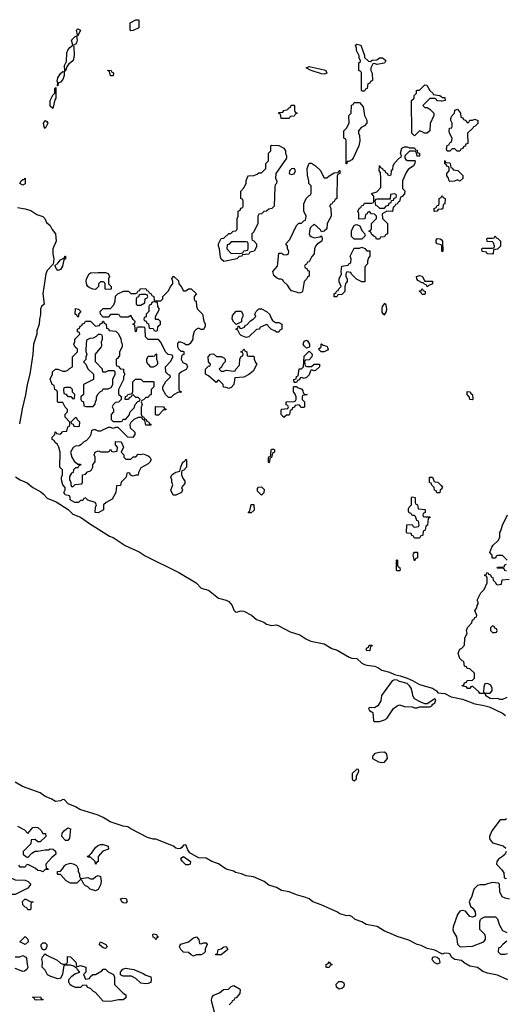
# Model space of a CAD drawing. Header units: inches. Extents: x 2380053 to 2584298, y 380219 to 546618.
# Tile 648 of 656: x 2556646 to 2560512, y 441873 to 449714. Entities that reach past the tile are written whole.
import ezdxf

# ---------------------------------------------------------------- set-up
doc = ezdxf.new("R2010")
doc.units = ezdxf.units.IN
doc.header["$MEASUREMENT"] = 0
doc.layers.add('C5454', color=7, linetype='Continuous')
doc.layers.add('C5464', color=7, linetype='Continuous')

msp = doc.modelspace()

# ---------------------------------------------------------------- linework, layer by layer
at = {"layer": 'C5454', "color": 2}
for points, elevation in [([(2557530, 449626), (2557526, 449630), (2557526, 449690), (2557570, 449714), (2557590, 449714), (2557594, 449710), (2557594, 449650), (2557550, 449628)], 38), ([(2557102, 449582), (2557106, 449594), (2557098, 449630), (2557110, 449642), (2557131, 449630), (2557110, 449586)], 38), ([(2557002, 449302), (2557006, 449310), (2557002, 449350), (2557018, 449382), (2557021.2, 449450), (2557029.5, 449470.5), (2557046.3, 449493.7), (2557068, 449510), (2557058, 449550), (2557090, 449582), (2557099.6, 449579.6), (2557104.7, 449550), (2557098, 449530), (2557090, 449518), (2557072.7, 449507.3), (2557076.9, 449496.9), (2557078.8, 449430), (2557071, 449390), (2557051.3, 449370), (2557036.9, 449363.1), (2557021, 449339), (2557010, 449306)], 38), ([(2559438, 449382), (2559452.7, 449392.7), (2559490, 449394), (2559510, 449411.3), (2559534, 449410), (2559562, 449390), (2559550, 449368.7), (2559490, 449358), (2559470, 449366), (2559458, 449362), (2559442, 449330), (2559442, 449310), (2559452.7, 449287.3), (2559454, 449230), (2559438, 449222), (2559432.7, 449207.3), (2559418, 449202), (2559412.7, 449167.3), (2559398, 449162), (2559390, 449146), (2559370, 449146), (2559366, 449150), (2559366, 449290), (2559362, 449302), (2559346, 449310), (2559346, 449370), (2559358, 449382), (2559358, 449390), (2559348.4, 449408.4), (2559347.3, 449427.3), (2559328.4, 449468.4), (2559327.3, 449487.3), (2559318, 449510), (2559330, 449518), (2559362, 449510), (2559392, 449428), (2559392, 449412), (2559423.6, 449383.6)], 38), ([(2556946, 449186), (2556948.7, 449211.3), (2556945.2, 449225.2), (2556949.5, 449250.5), (2556970, 449284.7), (2556990, 449302), (2556999.6, 449299.6), (2557001, 449270), (2556990, 449238), (2556970, 449215.3), (2556952, 449208), (2556950, 449186)], 38), ([(2557370, 449266), (2557362, 449302), (2557350, 449306), (2557348.8, 449311.1), (2557374, 449310), (2557378, 449298), (2557394, 449290), (2557390, 449266)], 38), ([(2559070, 449279), (2559050, 449282), (2558966, 449310), (2558926, 449330), (2558950, 449342), (2559070, 449316), (2559082, 449310), (2559090, 449288.7)], 38), ([(2556910, 449006), (2556890, 449026), (2556889, 449070), (2556910, 449114), (2556926, 449130), (2556927.3, 449167.3), (2556934, 449174), (2556934.8, 449090), (2556925.4, 449074.6)], 38), ([(2559246, 448566), (2559246, 448750), (2559242, 448762), (2559226, 448770), (2559226, 448830), (2559248.8, 448851.1), (2559268, 448890), (2559266, 448950), (2559286, 448970), (2559287.3, 449032.7), (2559302, 449038), (2559310, 449054), (2559350, 449054), (2559379.6, 449019.6), (2559392, 448950), (2559410, 448914), (2559410.6, 448890), (2559390, 448868), (2559365.4, 448854.6), (2559342, 448830), (2559342, 448810), (2559350.9, 448790.9), (2559354.8, 448750), (2559344.7, 448710), (2559302, 448610), (2559290, 448598), (2559266, 448586), (2559254, 448586), (2559250, 448566)], 38), ([(2558790, 448926), (2558727.3, 448927.3), (2558722, 448962), (2558706, 448970), (2558710, 448974), (2558742, 448978), (2558750, 448992), (2558782, 448998), (2558786, 449010), (2558802, 449018), (2558807.3, 449032.7), (2558830, 449034), (2558834, 449030), (2558834, 448990), (2558838, 448978), (2558854, 448970), (2558838, 448962), (2558830, 448946), (2558798, 448942)], 38), ([(2556850, 448848), (2556840.4, 448860.4), (2556835.3, 448890), (2556851.3, 448911.3), (2556863.6, 448903.6), (2556870.8, 448890)], 38), ([(2558270, 447789), (2558250, 447808), (2558244.1, 447824.1), (2558238, 447890), (2558228.7, 447910), (2558228.7, 447930), (2558250, 447972), (2558270, 447974), (2558310, 448012), (2558327.3, 448012.7), (2558346, 448030), (2558367.3, 448032.7), (2558376.4, 448043.6), (2558378, 448130), (2558386, 448150), (2558386, 448190), (2558402, 448198), (2558407.3, 448212.7), (2558422, 448218), (2558426, 448230), (2558426, 448270), (2558422, 448282), (2558406, 448290), (2558407.3, 448347.3), (2558430, 448374), (2558448, 448410), (2558448.8, 448431.1), (2558460.4, 448459.6), (2558468.4, 448471.6), (2558510, 448474), (2558536.4, 448483.6), (2558550, 448494), (2558570, 448494), (2558606, 448530), (2558606, 448570), (2558626, 448590), (2558626, 448650), (2558646, 448670), (2558646, 448710), (2558650, 448714), (2558710, 448712), (2558750, 448692), (2558762, 448670), (2558762, 448650), (2558771.3, 448630), (2558771.3, 448610), (2558684.7, 448490), (2558682, 448450), (2558694, 448430), (2558691.3, 448410), (2558681, 448399), (2558676.9, 448383.1), (2558671.2, 448228.9), (2558654, 448210), (2558630, 448206), (2558610, 448188), (2558590, 448186), (2558570, 448168), (2558550, 448166), (2558542, 448150), (2558542, 448090), (2558510, 448026), (2558494, 448010), (2558494, 447970), (2558498, 447958), (2558510, 447954), (2558530.8, 447930), (2558530, 447906), (2558512, 447870), (2558478, 447862), (2558470, 447848), (2558418, 447842), (2558414, 447830), (2558392.7, 447827.3), (2558374, 447810)], 38), ([(2559750, 448694), (2559790, 448694), (2559798, 448678), (2559810, 448674), (2559814, 448654), (2559830, 448652), (2559830, 448626), (2559810, 448626), (2559802, 448662), (2559790, 448666), (2559750, 448666), (2559712, 448630), (2559712, 448610), (2559719.6, 448599.6), (2559730, 448592), (2559790, 448594), (2559794, 448590), (2559792, 448570), (2559782, 448550), (2559739.8, 448520.2), (2559722, 448498), (2559694, 448430), (2559694, 448370), (2559711.6, 448351.6), (2559710, 448326), (2559690, 448306), (2559678, 448302), (2559670, 448266), (2559658, 448262), (2559650, 448246), (2559638, 448242), (2559630, 448226), (2559618, 448222), (2559612.7, 448187.3), (2559570, 448188), (2559532.7, 448167.3), (2559534, 448130), (2559574, 448090), (2559574, 448010), (2559558, 448002), (2559550, 447986), (2559518, 447982), (2559510, 447966), (2559487.3, 447967.3), (2559482, 447982), (2559467.3, 447987.3), (2559447.3, 448007.3), (2559442, 448022), (2559426, 448030), (2559442, 448038), (2559446, 448050), (2559446, 448090), (2559486, 448130), (2559486, 448150), (2559470, 448166), (2559447.3, 448167.3), (2559430, 448186), (2559418, 448182), (2559412.7, 448167.3), (2559398, 448162), (2559392.7, 448127.3), (2559346, 448126), (2559346, 448170), (2559338, 448190), (2559350, 448214), (2559362, 448218), (2559370, 448234), (2559382, 448238), (2559390, 448254), (2559450, 448254), (2559462, 448258), (2559466, 448270), (2559466, 448310), (2559446, 448330), (2559490, 448342), (2559522, 448378), (2559522, 448450), (2559518, 448498), (2559509, 448511), (2559510, 448552), (2559518, 448538), (2559534, 448530), (2559538, 448518), (2559552.7, 448512.7), (2559558, 448498), (2559572.7, 448492.7), (2559578, 448478), (2559590, 448474), (2559602, 448478), (2559606, 448510), (2559616.4, 448523.6), (2559618, 448550), (2559628, 448570), (2559670, 448614), (2559682, 448618), (2559686, 448630), (2559678, 448650), (2559688, 448690), (2559710, 448702), (2559730, 448702)], 38), ([(2559070, 448454), (2559090, 448454), (2559108.4, 448471.6), (2559150, 448494), (2559182, 448498), (2559190, 448514), (2559194, 448514), (2559194, 448490), (2559178, 448482), (2559174, 448470), (2559171.3, 448290), (2559158, 448282), (2559150, 448266), (2559138, 448262), (2559130, 448246), (2559118, 448242), (2559114, 448230), (2559122, 448210), (2559126, 448150), (2559093.4, 448090), (2559090, 448048), (2559070, 448028.7), (2559050, 448026), (2559041.2, 448041.2), (2558990, 448086), (2558961, 448059), (2558955.3, 448044.7), (2558951, 448010), (2558956, 447996), (2558966.4, 447986.4), (2558990, 447976), (2559034.6, 447985.4), (2559050, 447994), (2559054.8, 447970), (2559050.8, 447950), (2559014.8, 447925.2), (2559002, 447910), (2558992, 447890), (2558991.3, 447850), (2558970.9, 447829.1), (2558950, 447786), (2558938, 447782), (2558930, 447766), (2558918, 447762), (2558914, 447750), (2558918, 447738), (2558934, 447730), (2558938, 447718), (2558950, 447714), (2558950.8, 447670.8), (2558936.9, 447663.1), (2558930, 447648), (2558912, 447630), (2558898, 447550), (2558890, 447542), (2558870, 447535.3), (2558850, 447545.2), (2558810, 447555.3), (2558795.3, 447570), (2558779.3, 447599.3), (2558746, 447630), (2558742, 447642), (2558728, 447648), (2558712, 447648), (2558690, 447658), (2558670, 447678), (2558662, 447710), (2558698, 447750), (2558710, 447854), (2558730, 447854), (2558745.4, 447845.4), (2558770, 447842), (2558786, 447850), (2558788, 447870), (2558778, 447890), (2558778, 447910), (2558766, 447930), (2558796.4, 447963.6), (2558850, 448074), (2558867.3, 448092.7), (2558890, 448094), (2558907.3, 448112.7), (2558922, 448118), (2558926, 448150), (2558908, 448188), (2558907.3, 448247.3), (2558926, 448290), (2558950, 448314), (2558962, 448318), (2558966, 448330), (2558966, 448390), (2558948, 448410), (2558948, 448430), (2558936.4, 448476.4), (2558935.3, 448530), (2558950, 448571.3), (2558970, 448571.3), (2559002, 448550), (2559036.9, 448516.9)], 38), ([(2558830, 448529.3), (2558810, 448527), (2558793, 448510), (2558790.8, 448490), (2558810, 448480.4), (2558830, 448487.7), (2558841.6, 448510), (2558838.9, 448518.9)], 42), ([(2556670, 448395.3), (2556648, 448410), (2556658, 448430), (2556670, 448442), (2556678, 448442), (2556690, 448452), (2556690, 448408)], 38), ([(2559630, 448326), (2559598, 448322), (2559594, 448286), (2559490, 448286), (2559478, 448282), (2559474, 448270), (2559478, 448238), (2559492.7, 448232.7), (2559510, 448214), (2559550, 448214), (2559567.3, 448232.7), (2559582, 448238), (2559587.3, 448252.7), (2559602, 448258), (2559606, 448274), (2559622, 448278), (2559627.3, 448292.7), (2559642, 448298), (2559646, 448310), (2559642, 448322)], 38), ([(2559310, 447966), (2559288.4, 447988.4), (2559288.7, 448030), (2559295.3, 448050), (2559310, 448074), (2559320.4, 448079.6), (2559330, 448082), (2559352.7, 448072.7), (2559370, 448034), (2559394, 448010), (2559394, 447990), (2559370, 447966)], 38), ([(2558450, 447946), (2558330, 447946), (2558312.7, 447927.3), (2558298, 447922), (2558294, 447890), (2558330, 447852), (2558410, 447854), (2558422, 447858), (2558430, 447874), (2558462, 447878), (2558466, 447890), (2558466, 447930), (2558462, 447942)], 38), ([(2559370, 447626), (2559328.4, 447648.4), (2559287.3, 447687.3), (2559282, 447702), (2559250, 447706), (2559242, 447690), (2559242, 447670), (2559254, 447650), (2559254, 447630), (2559243.6, 447616.4), (2559234, 447590), (2559234, 447550), (2559210, 447526), (2559178, 447522), (2559170, 447506), (2559150, 447508), (2559148.7, 447530), (2559162, 447538), (2559170, 447554), (2559182, 447558), (2559186, 447570), (2559206, 447590), (2559190, 447626), (2559189, 447650), (2559208, 447690), (2559204, 447710), (2559209.4, 447750.6), (2559262, 447758), (2559266, 447770), (2559282, 447778), (2559286, 447810), (2559278, 447830), (2559310, 447894), (2559350, 447894), (2559370, 447902), (2559392.7, 447892.7), (2559410, 447874), (2559432.7, 447872.7), (2559434, 447830), (2559423.6, 447816.4), (2559414, 447790), (2559414, 447770), (2559392.7, 447747.3), (2559392.7, 447627.3)], 38), ([(2556950, 447718), (2556938, 447730), (2556926, 447754), (2556950, 447774), (2556970, 447802), (2557002, 447818), (2557006, 447830), (2557011.3, 447831.3), (2557012, 447810), (2556998, 447802), (2556986, 447750), (2556970, 447724)], 38), ([(2557370, 447566), (2557327.3, 447567.3), (2557326, 447610), (2557322, 447622), (2557310, 447626), (2557290, 447626), (2557282, 447618), (2557274, 447610), (2557274, 447590), (2557250, 447566), (2557228.4, 447568.4), (2557200.2, 447580.2), (2557188.8, 447588.9), (2557182, 447602), (2557175.3, 447630), (2557178, 447650), (2557198, 447690), (2557210, 447698), (2557270, 447702), (2557330, 447702), (2557350, 447694), (2557362, 447670), (2557354, 447650), (2557354, 447610), (2557374, 447590), (2557374, 447570)], 38), ([(2557950, 447554), (2557970, 447554), (2557988.8, 447571.1), (2558010, 447571), (2558054, 447530), (2558034, 447510), (2558034, 447490), (2558038, 447478), (2558051.6, 447471.6), (2558052.7, 447432.7), (2558062, 447410), (2558102, 447370), (2558112.7, 447312.7), (2558122, 447290), (2558122, 447270), (2558110, 447246), (2558090, 447246), (2558070, 447258), (2558054, 447250), (2558034, 447230), (2558024.7, 447190), (2558024.7, 447170), (2558003.6, 447136.4), (2557990, 447126), (2557970, 447126), (2557956.4, 447136.4), (2557930, 447146), (2557910, 447146), (2557903.6, 447136.4), (2557902, 447110), (2557910, 447094), (2557930, 447074), (2557950, 447074), (2557954, 447070), (2557951.6, 447048.4), (2557938, 447042), (2557932, 447010), (2557944.7, 446984.7), (2557974, 446970), (2557982, 446950), (2557971.2, 446928.9), (2557934, 446910), (2557914, 446890), (2557914, 446770), (2557918, 446758), (2557934, 446750), (2557930, 446746), (2557910, 446748), (2557870, 446728), (2557850, 446706), (2557830, 446706), (2557810, 446726), (2557786, 446770), (2557786, 446790), (2557810, 446834), (2557846, 446870), (2557842, 446882), (2557830, 446886), (2557810, 446906), (2557806, 446950), (2557850, 446994), (2557866, 447030), (2557862, 447042), (2557828.4, 447048.4), (2557806, 447070), (2557770, 447146), (2557750, 447166), (2557670, 447166), (2557647.3, 447187.3), (2557646, 447250), (2557642, 447262), (2557630, 447266), (2557590, 447266), (2557578, 447262), (2557574, 447230), (2557567.3, 447227.3), (2557562, 447282), (2557546, 447290), (2557562, 447298), (2557566, 447310), (2557550, 447326), (2557530, 447358), (2557510, 447346), (2557450, 447346), (2557442, 447362), (2557430, 447366), (2557370, 447366), (2557350, 447346), (2557310, 447346), (2557288.4, 447368.4), (2557288, 447390), (2557310, 447414), (2557370, 447414), (2557396.4, 447443.6), (2557407.3, 447472.7), (2557408, 447512), (2557428.4, 447531.6), (2557472.7, 447552.7), (2557511.6, 447551.6), (2557530, 447534), (2557570, 447534), (2557582, 447538), (2557590, 447554), (2557602, 447558), (2557606, 447570), (2557650, 447574), (2557658, 447558), (2557670, 447554), (2557678, 447538), (2557690, 447534), (2557698, 447518), (2557714, 447510), (2557718, 447478), (2557730, 447474), (2557770, 447474), (2557786, 447490), (2557786, 447510), (2557830, 447554), (2557846, 447590), (2557866, 447610), (2557866, 447630), (2557858, 447650), (2557870, 447671.3), (2557910, 447634), (2557912, 447610), (2557932, 447590)], 38), ([(2559890, 447586), (2559882, 447602), (2559867.3, 447607.3), (2559858, 447618), (2559850, 447618), (2559816.4, 447636.4), (2559808, 447650), (2559806, 447670), (2559830, 447678), (2559850.9, 447670.9), (2559872, 447632), (2559931.3, 447631.3), (2559932, 447610), (2559902, 447598)], 38), ([(2559850, 447526), (2559842, 447542), (2559828.4, 447548.4), (2559830, 447554), (2559842, 447558), (2559850, 447574), (2559858, 447558), (2559874, 447550), (2559874, 447530), (2559870, 447526)], 38), ([(2557650, 447526), (2557610, 447526), (2557598, 447522), (2557592.7, 447507.3), (2557578, 447502), (2557574, 447490), (2557574, 447450), (2557582, 447442), (2557610, 447442), (2557642, 447458), (2557646, 447490), (2557662, 447498), (2557666, 447510), (2557662, 447522)], 38), ([(2557110, 447346), (2557102, 447362), (2557088.4, 447368.4), (2557090, 447414), (2557114, 447410), (2557132, 447390), (2557114, 447370), (2557114, 447350)], 38), ([(2557710, 447466), (2557698, 447462), (2557692.7, 447447.3), (2557678, 447442), (2557674, 447430), (2557674, 447390), (2557654, 447370), (2557652.7, 447347.3), (2557638, 447342), (2557634, 447330), (2557638, 447318), (2557652.7, 447312.7), (2557658, 447298), (2557672.7, 447292.7), (2557678, 447258), (2557710, 447254), (2557718, 447238), (2557730, 447234), (2557742, 447238), (2557746, 447270), (2557766, 447290), (2557766, 447310), (2557758, 447318), (2557750, 447326), (2557730, 447326), (2557726, 447330), (2557726, 447350), (2557758, 447410), (2557746, 447430), (2557742, 447462)], 38), ([(2558370, 447286), (2558350, 447306), (2558338, 447330), (2558340.4, 447359.6), (2558370, 447392), (2558410, 447394), (2558422, 447370), (2558422, 447350), (2558412, 447330), (2558412, 447308)], 38), ([(2558690, 447226), (2558676.4, 447236.4), (2558650, 447246), (2558626, 447270), (2558622, 447282), (2558610, 447286), (2558558, 447262), (2558554, 447250), (2558530, 447246), (2558470, 447188.7), (2558450, 447182), (2558410, 447198), (2558398, 447210), (2558382, 447242), (2558366, 447250), (2558382, 447258), (2558386, 447274), (2558392.7, 447272.7), (2558398, 447258), (2558410, 447254), (2558434.6, 447265.4), (2558442, 447278), (2558454.6, 447285.4), (2558483.1, 447316.9), (2558506, 447330), (2558526, 447350), (2558518, 447370), (2558528, 447390), (2558549.4, 447410.6), (2558570, 447410.8), (2558612, 447390), (2558636, 447370), (2558650.9, 447330.9), (2558659.6, 447319.6), (2558683.6, 447303.6), (2558710, 447302), (2558734, 447290), (2558734, 447250), (2558718, 447242), (2558710, 447226)], 38), ([(2559550, 447453.2), (2559530.8, 447430), (2559528.6, 447411.4), (2559530, 447384.7), (2559538.8, 447370), (2559550, 447363), (2559567, 447390), (2559569.4, 447410), (2559564.7, 447444.7)], 42), ([(2557250, 447274), (2557282, 447278), (2557287.3, 447292.7), (2557302, 447298), (2557307.3, 447312.7), (2557312.7, 447312.7), (2557318, 447298), (2557334, 447290), (2557338, 447258), (2557352.7, 447252.7), (2557358, 447238), (2557412.7, 447232.7), (2557432.7, 447212.7), (2557451.6, 447171.6), (2557452.7, 447152.7), (2557462, 447130), (2557462, 447110), (2557442, 447070), (2557439.6, 447040.4), (2557423.6, 447016.4), (2557414, 447010), (2557414, 446970), (2557418, 446958), (2557430, 446954), (2557450, 446934), (2557471.3, 446931.3), (2557472, 446910), (2557482, 446890), (2557472, 446870), (2557471.6, 446848.4), (2557432, 446770), (2557432.7, 446732.7), (2557452.7, 446712.7), (2557454, 446690), (2557431.6, 446668.4), (2557410, 446666), (2557390, 446646), (2557382, 446630), (2557394, 446610), (2557394, 446590), (2557374, 446570), (2557374, 446530), (2557390, 446514), (2557450, 446514), (2557462, 446518), (2557470, 446534), (2557490, 446534), (2557516.4, 446563.6), (2557526, 446590), (2557556.4, 446623.6), (2557566, 446650), (2557587.3, 446672.7), (2557602, 446678), (2557606, 446690), (2557590, 446706), (2557570, 446706), (2557550, 446726), (2557538, 446722), (2557534, 446710), (2557518, 446702), (2557511.6, 446688.4), (2557486, 446690), (2557487.3, 446712.7), (2557502, 446718), (2557506, 446730), (2557542, 446738), (2557547.3, 446752.7), (2557548, 446830), (2557567.3, 446852.7), (2557611.6, 446851.6), (2557630, 446834), (2557710, 446834), (2557714, 446830), (2557714, 446790), (2557694, 446770), (2557694, 446730), (2557678, 446722), (2557670, 446706), (2557650, 446706), (2557632.7, 446687.3), (2557618, 446682), (2557614, 446670), (2557622, 446650), (2557612.7, 446627.3), (2557612.7, 446572.7), (2557618, 446558), (2557634, 446550), (2557638, 446538), (2557654, 446530), (2557658, 446518), (2557674, 446510), (2557678, 446498), (2557690, 446494), (2557690, 446486), (2557650, 446486), (2557642, 446522), (2557626, 446530), (2557622, 446542), (2557610, 446546), (2557590, 446546), (2557554, 446530), (2557530, 446506), (2557522, 446490), (2557524.7, 446464.7), (2557562, 446430), (2557562, 446410), (2557547.3, 446387.3), (2557506, 446390), (2557430, 446466), (2557410, 446466), (2557390, 446458), (2557370, 446466), (2557350, 446466), (2557290, 446438), (2557270, 446438), (2557250, 446448), (2557232.7, 446447.3), (2557218, 446442), (2557212, 446410), (2557202, 446390), (2557176.9, 446363.1), (2557154, 446350), (2557132.7, 446327.3), (2557119.6, 446320.4), (2557090, 446318), (2557071.6, 446308.4), (2557052, 446270), (2557062, 446230), (2557079.6, 446199.6), (2557110, 446174), (2557130, 446174), (2557134, 446170), (2557118, 446162), (2557110, 446146), (2557090, 446146), (2557074, 446130), (2557072.7, 446107.3), (2557058, 446102), (2557043.6, 446076.4), (2557042, 446050), (2557054, 446030), (2557054, 446010), (2557058, 445998), (2557070, 445994), (2557088, 446012), (2557142, 446018), (2557146, 446030), (2557146, 446090), (2557170, 446094), (2557187.3, 446112.7), (2557210, 446122), (2557218, 446130), (2557228, 446150), (2557228.4, 446171.6), (2557247.3, 446192.7), (2557248, 446230), (2557238, 446250), (2557246, 446270), (2557270, 446282), (2557292.7, 446272.7), (2557350, 446274), (2557362, 446278), (2557370, 446294), (2557378, 446278), (2557390, 446274), (2557422, 446278), (2557426, 446310), (2557408, 446328), (2557410, 446354), (2557452.7, 446352.7), (2557472, 446310), (2557454, 446270), (2557474, 446250), (2557474, 446230), (2557490, 446214), (2557530, 446214), (2557550, 446234), (2557570, 446234), (2557590, 446254), (2557610, 446252), (2557630, 446258), (2557670, 446242), (2557682, 446230), (2557692, 446210), (2557682, 446190), (2557670, 446178), (2557610, 446146), (2557592.7, 446107.3), (2557590, 446088), (2557572.7, 446087.3), (2557550, 446078), (2557527.3, 446087.3), (2557522, 446102), (2557510, 446106), (2557498, 446102), (2557494, 446070), (2557454, 446030), (2557450, 446006), (2557418, 446002), (2557412, 445950), (2557383.6, 445896.4), (2557334, 445870), (2557314, 445850), (2557314, 445810), (2557270, 445788), (2557248, 445790), (2557248.8, 445831.1), (2557258, 445850), (2557246, 445870), (2557188.7, 445888.7), (2557170, 445906), (2557158, 445902), (2557150, 445886), (2557130, 445886), (2557114, 445870), (2557086, 445870), (2557049, 445890), (2557048.4, 445908.4), (2557042, 445922), (2557008, 445930), (2556998, 445950), (2557008, 445970), (2557008, 445990), (2556988.7, 446010), (2556978, 446050), (2556978, 446070), (2556986, 446090), (2556986, 446130), (2556966, 446150), (2556968, 446270), (2556958, 446310), (2556948, 446330), (2556926, 446350), (2556922, 446362), (2556906, 446370), (2556906, 446390), (2556926, 446410), (2556928.4, 446431.6), (2556934, 446430), (2556938, 446418), (2556970, 446414), (2556990, 446434), (2557022, 446438), (2557028.4, 446471.6), (2557042, 446478), (2557046, 446490), (2557046, 446510), (2557008, 446550), (2557008.4, 446571.6), (2557026, 446590), (2557026, 446610), (2557008.4, 446628.4), (2556990, 446666), (2556950, 446666), (2556946, 446670), (2556947.3, 446747.3), (2556942, 446762), (2556926, 446770), (2556922, 446802), (2556906, 446810), (2556888.4, 446851.6), (2556908, 446890), (2556908, 446910), (2556930, 446932), (2556950, 446932), (2556990, 446914), (2557010, 446914), (2557030, 446922), (2557043.1, 446936.9), (2557066, 446950), (2557066, 447030), (2557106, 447070), (2557106, 447090), (2557087.3, 447107.3), (2557078, 447130), (2557086, 447150), (2557086, 447170), (2557126, 447210), (2557122, 447222), (2557107.3, 447227.3), (2557106, 447250), (2557122, 447258), (2557127.3, 447272.7), (2557142, 447278), (2557147.3, 447292.7), (2557162, 447298), (2557170, 447314), (2557210, 447314)], 38), ([(2557290, 447206), (2557270, 447206), (2557254, 447190), (2557230, 447178), (2557203.6, 447176.4), (2557178, 447162), (2557172, 447090), (2557172.7, 447072.7), (2557182, 447050), (2557172.7, 447027.3), (2557171.6, 447008.4), (2557154, 446990), (2557174, 446970), (2557190, 446934), (2557234, 446890), (2557234, 446850), (2557154, 446810), (2557154, 446730), (2557134, 446710), (2557134, 446690), (2557138, 446678), (2557154, 446670), (2557158, 446638), (2557172.7, 446632.7), (2557230, 446634), (2557247.3, 446652.7), (2557248.4, 446671.6), (2557258, 446690), (2557258, 446710), (2557270, 446734), (2557290, 446754), (2557302, 446758), (2557310, 446774), (2557350, 446774), (2557375.3, 446784.7), (2557388, 446810), (2557388.4, 446851.6), (2557406, 446890), (2557406, 446910), (2557398, 446918), (2557350, 446918), (2557330, 446908), (2557307.3, 446907.3), (2557306, 446930), (2557248.4, 446988.4), (2557248.4, 447051.6), (2557298, 447110), (2557300.4, 447119.6), (2557298, 447150), (2557306, 447170), (2557306, 447190), (2557302, 447202)], 38), ([(2558930, 447098), (2558910, 447118), (2558904, 447130), (2558910, 447154), (2558930, 447162), (2558938, 447158), (2558954, 447130), (2558954, 447110), (2558950, 447106)], 38), ([(2558470, 447034), (2558510, 447034), (2558514, 447030), (2558514, 447010), (2558523.6, 446983.6), (2558534, 446970), (2558503.6, 446916.4), (2558470, 446888), (2558430, 446868), (2558358, 446862), (2558352, 446808), (2558330, 446786), (2558310, 446778), (2558290, 446786), (2558267.3, 446787.3), (2558266, 446810), (2558230, 446846), (2558210, 446826), (2558150, 446878), (2558126, 446890), (2558126, 446930), (2558150, 446954), (2558162, 446958), (2558166, 446970), (2558148.4, 446988.4), (2558146, 447030), (2558166, 447050), (2558190, 447052), (2558212.7, 447032.7), (2558250, 447031.3), (2558270, 447022), (2558282, 447010), (2558282, 446990), (2558262, 446970), (2558252, 446948), (2558234, 446930), (2558250, 446914), (2558270, 446914), (2558290, 446922), (2558350, 446914), (2558362, 446918), (2558366, 446930), (2558396.4, 446963.6), (2558398, 447010), (2558410, 447034), (2558422, 447038), (2558426, 447050), (2558422, 447062), (2558410, 447066), (2558408.4, 447071.6), (2558422, 447078), (2558430, 447094), (2558438, 447078), (2558454, 447070), (2558458, 447038)], 38), ([(2559070, 447068), (2559046, 447070), (2559026, 447090), (2559046, 447110), (2559046, 447130), (2559050, 447134), (2559062, 447122), (2559090, 447114), (2559099.6, 447099.6), (2559102, 447090), (2559096.9, 447083.1)], 38), ([(2557690, 446946), (2557680.4, 446960.4), (2557666, 446970), (2557658, 446990), (2557658, 447010), (2557670, 447034), (2557710, 447034), (2557722, 447038), (2557730, 447054), (2557734, 447050), (2557734, 447010), (2557742, 446990), (2557742, 446970), (2557730, 446958), (2557710, 446948)], 38), ([(2558970, 446952), (2558990, 446972), (2559030, 446972), (2559034, 446970), (2559034, 446950), (2558999.6, 446920.4), (2558990, 446918), (2558970, 446926), (2558962, 446918), (2558950, 446886), (2558930, 446866), (2558910, 446858), (2558890, 446866), (2558878, 446862), (2558872.7, 446847.3), (2558858, 446842), (2558850, 446826), (2558830, 446826), (2558828.7, 446850), (2558846, 446854), (2558850, 446874), (2558862, 446878), (2558870, 446934), (2558890, 446934), (2558906, 446950), (2558910, 447034), (2558950, 447074), (2558974, 447050), (2558971.6, 447028.4), (2558950, 447006), (2558918, 447002), (2558914, 446990), (2558918, 446958), (2558932.7, 446952.7)], 38), ([(2557050, 446786), (2557010, 446786), (2556998, 446782), (2556994, 446770), (2556998, 446738), (2557012.7, 446732.7), (2557030, 446714), (2557052.7, 446712.7), (2557070, 446694), (2557082, 446698), (2557086, 446730), (2557067.3, 446747.3), (2557066, 446770)], 38), ([(2558890, 446626), (2558870, 446646), (2558838, 446642), (2558832.7, 446627.3), (2558818, 446622), (2558812.7, 446607.3), (2558798, 446602), (2558794, 446570), (2558790, 446566), (2558770, 446566), (2558750, 446546), (2558728, 446570), (2558728.4, 446608.4), (2558732.7, 446612.7), (2558782, 446618), (2558786, 446630), (2558782, 446642), (2558768, 446648), (2558768, 446670), (2558830, 446674), (2558842, 446678), (2558846, 446690), (2558846, 446710), (2558836.4, 446736.4), (2558826, 446750), (2558826, 446790), (2558830, 446794), (2558850, 446794), (2558863.6, 446783.6), (2558890, 446774), (2558899.6, 446759.6), (2558902, 446742), (2558912.7, 446732.7), (2558934, 446730), (2558930, 446726), (2558898, 446722), (2558894, 446710), (2558894, 446690), (2558914, 446670), (2558914, 446630), (2558910, 446626)], 38), ([(2557730, 446566), (2557726, 446570), (2557726, 446630), (2557730, 446634), (2557791.6, 446631.6), (2557798, 446618), (2557812.7, 446612.7), (2557810, 446606), (2557790, 446606), (2557750, 446566)], 38), ([(2557090, 446546), (2557054, 446510), (2557058, 446498), (2557072.7, 446492.7), (2557078, 446478), (2557110, 446474), (2557122, 446478), (2557126, 446510), (2557107.3, 446527.3), (2557102, 446542)], 38), ([(2558630, 446186), (2558626, 446190), (2558627.3, 446227.3), (2558630, 446234), (2558642, 446238), (2558646, 446250), (2558648, 446290), (2558650, 446294), (2558670, 446294), (2558674, 446290), (2558674, 446270), (2558658, 446262), (2558651.6, 446228.4), (2558638, 446222), (2558634, 446190)], 38), ([(2557890, 445928), (2557868.7, 445928.7), (2557848.4, 445968.4), (2557866, 446010), (2557858, 446030), (2557858, 446050), (2557848.8, 446071.1), (2557858, 446090), (2557890, 446112), (2557922, 446118), (2557928, 446150), (2557940.4, 446179.6), (2557950, 446194), (2557962, 446198), (2557970, 446214), (2557974, 446210), (2557974, 446150), (2557952.7, 446127.3), (2557938, 446122), (2557934, 446110), (2557934, 446090), (2557943.6, 446063.6), (2557959.6, 446039.6), (2557959.6, 446020.4), (2557934, 445990), (2557942, 445970), (2557934, 445950)], 38), ([(2558570, 445928), (2558540.4, 445960.4), (2558540.4, 445979.6), (2558548.4, 445991.6), (2558570, 445994), (2558592, 445972), (2558590, 445946)], 38), ([(2559870, 445754), (2559910, 445754), (2559914, 445750), (2559898, 445742), (2559892, 445690), (2559878, 445682), (2559874, 445650), (2559858, 445642), (2559854, 445610), (2559838, 445602), (2559830, 445586), (2559790, 445586), (2559782, 445602), (2559767.3, 445607.3), (2559762, 445622), (2559730, 445626), (2559726, 445630), (2559727.3, 445692.7), (2559770, 445694), (2559778, 445678), (2559790, 445674), (2559822, 445678), (2559826, 445690), (2559822, 445722), (2559807.3, 445727.3), (2559798, 445758), (2559790, 445766), (2559770, 445766), (2559762, 445782), (2559747.3, 445787.3), (2559740.4, 445800.4), (2559740.4, 445819.6), (2559747.3, 445832.7), (2559766, 445850), (2559766, 445910), (2559770, 445914), (2559794, 445910), (2559794, 445870), (2559798, 445858), (2559814, 445850), (2559818, 445818), (2559872.7, 445812.7), (2559874, 445790), (2559858, 445782), (2559854, 445770), (2559858, 445758)], 38), ([(2558470, 445786), (2558466, 445790), (2558468.8, 445791.1), (2558478, 445802), (2558490, 445854), (2558510, 445854), (2558511.6, 445808.4), (2558490, 445788)], 38), ([(2559790, 445406), (2559778, 445450), (2559780.4, 445459.6), (2559790, 445474), (2559810, 445474), (2559814, 445470), (2559812, 445430), (2559798, 445422)], 38), ([(2559650, 445326), (2559646, 445330), (2559646, 445410), (2559650, 445414), (2559654, 445410), (2559654, 445370), (2559658, 445358), (2559670, 445354), (2559672.7, 445347.3), (2559674, 445330), (2559670, 445326)], 38), ([(2559430, 444688), (2559406, 444690), (2559406, 444710), (2559422, 444718), (2559427.3, 444732.7), (2559450, 444734), (2559452.7, 444727.3), (2559438, 444722), (2559434, 444690)], 38), ([(2559630, 444458), (2559610, 444448), (2559526.4, 444333.6), (2559521, 444290), (2559498, 444250), (2559470, 444234), (2559430, 444238), (2559422, 444230), (2559430, 444214), (2559456, 444196), (2559462, 444130), (2559470, 444124.7), (2559510, 444124.7), (2559550, 444138), (2559568, 444150), (2559622, 444230), (2559650, 444251.3), (2559670, 444258), (2559710, 444244.7), (2559770, 444242), (2559790, 444234), (2559810, 444234), (2559830, 444242), (2559910, 444242), (2559926, 444250), (2559935.3, 444264.7), (2559950, 444274), (2559958, 444298), (2559950, 444306), (2559890, 444266), (2559870, 444266), (2559840.4, 444280.4), (2559790, 444306), (2559775.3, 444330), (2559774, 444350), (2559761.2, 444390), (2559749.5, 444409.5), (2559730, 444429), (2559670, 444444), (2559650, 444455.3)], 38), ([(2559550, 443882), (2559510, 443879), (2559474, 443870), (2559454, 443850), (2559454, 443830), (2559503.6, 443803.6), (2559530, 443798), (2559550, 443802), (2559575.3, 443830), (2559570, 443866)], 38), ([(2559330, 443746), (2559294, 443710), (2559294, 443670), (2559298, 443658), (2559310, 443654), (2559326, 443670), (2559326, 443690), (2559346, 443730), (2559342, 443742)], 38), ([(2557010, 443178), (2556982, 443210), (2556984.7, 443235.3), (2557002, 443258), (2557030, 443278), (2557051.3, 443270), (2557043.6, 443196.4), (2557030, 443178)], 38), ([(2557250, 442988), (2557246, 443010), (2557210, 443046), (2557190, 443046), (2557187.3, 443052.7), (2557202, 443058), (2557206, 443070), (2557220.4, 443079.6), (2557250, 443122), (2557265.6, 443134.4), (2557290, 443144.7), (2557310, 443144.7), (2557350, 443132), (2557352, 443110), (2557306.8, 443093.2), (2557272, 443050), (2557272, 443010), (2557258, 443002)], 38), ([(2557130, 442874), (2557190, 442882), (2557210, 442872), (2557230, 442872), (2557252, 442892), (2557270, 442898), (2557290, 442892), (2557296, 442850), (2557290, 442826), (2557270, 442788), (2557250, 442778), (2557206, 442790), (2557188.4, 442808.4), (2557170, 442818), (2557158, 442830), (2557142, 442862), (2557130, 442866), (2557102, 442838), (2557050, 442838), (2557016.4, 442856.4), (2556970, 442906), (2556950, 442906), (2556946, 442910), (2556946, 442930), (2556970, 442934), (2556990, 442954), (2557003.1, 442976.9), (2557014.6, 442985.4), (2557050, 442998), (2557071.6, 442991.6), (2557098, 442978), (2557111.6, 442951.6), (2557112.7, 442932.7), (2557122, 442910), (2557122, 442890)], 38), ([(2557970, 442984), (2557942, 443010), (2557928.7, 443030), (2557936.4, 443043.6), (2557950, 443051.3), (2558004.7, 443010), (2558002, 442990), (2557990, 442984)], 38), ([(2556568.7, 442748.7), (2556510, 442768), (2556488.4, 442768.4), (2556468, 442790), (2556468.4, 442811.6), (2556516.4, 442863.6), (2556550, 442882), (2556570, 442882), (2556610, 442864.7), (2556690, 442862), (2556714, 442850), (2556734, 442830), (2556710, 442798), (2556610, 442748.7)], 38), ([(2556710, 442626), (2556702, 442642), (2556690, 442646), (2556670, 442666), (2556668.4, 442691.6), (2556686, 442710), (2556694, 442710), (2556730, 442692), (2556754, 442690), (2556738, 442682), (2556734, 442670), (2556734, 442630), (2556730, 442626)], 38), ([(2557490, 442678), (2557470, 442682), (2557458, 442690), (2557448, 442712), (2557462, 442718), (2557494.8, 442714.8), (2557502, 442690)], 38), ([(2556690, 442348.7), (2556648, 442370), (2556690, 442414), (2556711.6, 442391.6), (2556714, 442370)], 38), ([(2557330, 442318), (2557310, 442322), (2557278, 442350), (2557289, 442371), (2557332, 442350), (2557342, 442330)], 38), ([(2557730, 442386), (2557722, 442402), (2557708.4, 442408.4), (2557706, 442430), (2557710, 442434), (2557734, 442430), (2557738, 442418), (2557752, 442410), (2557738, 442402)], 38), ([(2558090, 442354), (2558110, 442362), (2558130, 442362), (2558138, 442350), (2558123.6, 442316.4), (2558122, 442290), (2558110, 442278), (2558090, 442268), (2558050, 442268), (2558030, 442258), (2558010, 442266), (2557990, 442286), (2557950, 442288), (2557929.1, 442309.1), (2557918, 442330), (2557920.4, 442339.6), (2557928.4, 442351.6), (2557989.1, 442370.9), (2558030, 442402), (2558054, 442410), (2558072, 442390), (2558078, 442358)], 38), ([(2556830, 442306), (2556818, 442330), (2556818, 442350), (2556830, 442362), (2556850, 442362), (2556862, 442350), (2556862, 442330), (2556850, 442306)], 38), ([(2558210, 442266), (2558206, 442270), (2558222, 442278), (2558226, 442310), (2558250, 442314), (2558270, 442332), (2558290, 442334), (2558302, 442310), (2558250, 442266)], 38), ([(2556990, 442194), (2557010, 442194), (2557022, 442198), (2557026, 442210), (2557026, 442254), (2557050, 442252), (2557092, 442210), (2557098, 442178), (2557110, 442174), (2557130, 442182), (2557172, 442170), (2557174, 442130), (2557154, 442110), (2557170, 442074), (2557202, 442078), (2557207.3, 442092.7), (2557228.4, 442111.6), (2557250, 442112), (2557299, 442141), (2557310, 442152), (2557330, 442154), (2557350, 442132), (2557394, 442110), (2557402, 442090), (2557402, 442030), (2557470, 441962), (2557491.3, 441950), (2557490, 441926), (2557470, 441908.7), (2557431.6, 441908.4), (2557370, 441895.3), (2557310, 441898), (2557250, 441968), (2557234.6, 441974.6), (2557210, 441998), (2557187.3, 442007.3), (2557182, 442022), (2557150, 442026), (2557130, 442006), (2557090, 442006), (2557060.2, 442020.2), (2557048.8, 442028.9), (2557038, 442050), (2557038, 442070), (2557062, 442098), (2557084.7, 442115.3), (2557126, 442130), (2557106, 442150), (2557102, 442162), (2557090, 442166), (2557078, 442178), (2557050, 442186), (2557010, 442186), (2556998, 442182), (2556987.1, 442112.9), (2556970, 442078), (2556950, 442075.3), (2556894.6, 442094.6), (2556868.8, 442108.9), (2556850, 442146), (2556826, 442170), (2556828, 442210), (2556822, 442230), (2556828.4, 442251.6), (2556850, 442274), (2556863.6, 442263.6), (2556945.4, 442225.4), (2556970, 442202)], 38), ([(2559950, 442252), (2559932.8, 442247.2), (2559926, 442230), (2559947.5, 442207.5), (2559970, 442196.5), (2559990, 442203.8), (2559993.5, 442210), (2559988, 442230), (2559970, 442245.4)], 42), ([(2557650, 442035.3), (2557610, 442042), (2557570, 442078), (2557536.4, 442096.4), (2557470, 442098), (2557448.4, 442108.4), (2557448, 442130), (2557466.3, 442153.7), (2557490, 442161), (2557554, 442150), (2557630, 442118), (2557650, 442104.7), (2557690.9, 442090.9), (2557694, 442070), (2557690, 442048), (2557670, 442038)], 38), ([(2559090, 442166), (2559086, 442170), (2559086, 442190), (2559102, 442198), (2559110, 442212), (2559118, 442198), (2559134, 442190), (2559118, 442182), (2559110, 442166)], 38), ([(2559190, 441994), (2559168.7, 442010), (2559165.6, 442034.4), (2559185.6, 442054.4), (2559210, 442056), (2559225.4, 442045.4), (2559230, 442026), (2559224.7, 442010), (2559210, 441999)], 38), ([(2556770, 441906), (2556762, 441922), (2556748, 441930), (2556811.6, 441931.6), (2556818, 441918), (2556832.7, 441912.7), (2556830, 441908)], 38)]:
    msp.add_lwpolyline(points, close=True, dxfattribs=dict(at, elevation=elevation))
at = {"layer": 'C5454', "color": 2, "elevation": 38}
for points in [[(2560000, 449066.4), (2559972.7, 449067.3), (2559966, 449070), (2559962, 449082), (2559950, 449086), (2559910, 449086), (2559854, 449030), (2559870, 449014), (2559890, 449014), (2559910, 449002), (2559942, 448970), (2559942, 448950), (2559913, 448887), (2559910.3, 448830), (2559889.6, 448809.6), (2559868, 448810), (2559850, 448822), (2559830, 448828), (2559790, 448788), (2559768, 448810), (2559766, 449070), (2559786, 449090), (2559786, 449110), (2559806, 449130), (2559806, 449150), (2559810, 449154), (2559830, 449154), (2559870, 449194), (2559887.3, 449192.7), (2559912, 449150), (2559934, 449130), (2559938, 449118), (2559991.6, 449111.6), (2560000, 449103.6)], [(2560000, 448204.7), (2559978, 448202), (2559970, 448188), (2559950, 448186), (2559946, 448190), (2559946, 448210), (2559962, 448218), (2559970, 448234), (2559982, 448238), (2559986, 448250), (2559986, 448290), (2560000, 448297)], [(2556630, 448218.8), (2556690, 448208), (2556733.7, 448193.7), (2556782.4, 448162.4), (2556830, 448146.8), (2556846.8, 448130), (2556859.9, 448099.9), (2556890, 448076.3), (2556904.1, 448044.1), (2556931, 448010), (2556937.3, 447950), (2556910.8, 447890), (2556910.7, 447850.7), (2556918, 447810), (2556914, 447766), (2556864, 447716), (2556854, 447690), (2556830.6, 447530), (2556841, 447450), (2556818.8, 447430), (2556810.6, 447410), (2556812.5, 447367.5), (2556802.8, 447330), (2556800.7, 447290), (2556783.4, 447236.6), (2556782, 447210), (2556756.3, 447130), (2556750.5, 447050), (2556728, 446890), (2556704.9, 446810), (2556692.3, 446727.7), (2556664.7, 446615.3), (2556644.9, 446495.1)], [(2560000, 447922.4), (2559968.4, 447928.4), (2559960.4, 447940.4), (2559960.4, 447959.6), (2559970, 447972), (2559994, 447970), (2560000, 447963.3)], [(2556614, 446074), (2556650.8, 446050), (2556705.9, 446025.8), (2556750.7, 445990), (2556813.8, 445953.8), (2556836.4, 445936.4), (2556864.7, 445904.7), (2556935.8, 445875.8), (2557032.3, 445812.3), (2557070, 445776), (2557130, 445753.4), (2557202.2, 445702.2), (2557362.3, 445602.3), (2557390.3, 445590.3), (2557486.6, 445526.6), (2557596.1, 445476.1), (2557644.2, 445444.2), (2557912.7, 445312.7), (2558050.4, 445230.4), (2558090, 445186), (2558150, 445170.4), (2558230, 445107.3), (2558290, 445090.6), (2558310, 445080.7), (2558337.3, 445050), (2558350, 445012), (2558360.7, 445000.7), (2558370, 444996), (2558410, 445007.3), (2558430, 445004.9), (2558492.1, 444972.1), (2558530, 444937.3), (2558590, 444916.3), (2558610, 444900.7), (2558650, 444890.6), (2558690, 444894.9), (2558710, 444888), (2558799.8, 444839.8), (2558875.6, 444815.6), (2558923.4, 444783.4), (2558964.4, 444764.4), (2559070, 444743), (2559130, 444705.5), (2559174.2, 444694.2), (2559270, 444637.3), (2559290, 444630.8), (2559330, 444627.3), (2559370.4, 444590.4), (2559390, 444579.1), (2559410, 444573), (2559470, 444567.3), (2559496.1, 444556.1), (2559530, 444533.4), (2559590, 444519.1), (2559630, 444498.8), (2559674, 444490), (2559730.7, 444470.7), (2559773.2, 444453.2), (2559830, 444420.5), (2559932.1, 444392.1), (2559962.8, 444370), (2559974.8, 444354.8), (2560000, 444351.4)], [(2560000, 445976.7), (2559992.7, 445967.3), (2559990, 445946), (2559967.3, 445947.3), (2559962, 445962), (2559947.3, 445967.3), (2559946, 445990), (2559927.3, 446007.3), (2559922, 446022), (2559907.3, 446027.3), (2559908.4, 446071.6), (2559931.3, 446071.3), (2559942, 446042), (2559950, 446034), (2559974, 446030), (2560000, 446003.5)], [(2560000, 442278.9), (2559950, 442305.1), (2559890, 442318.9), (2559841, 442341), (2559809, 442350), (2559743.5, 442383.5), (2559650, 442413.3), (2559598.3, 442438.3), (2559550, 442454.5), (2559491.7, 442491.7), (2559405.2, 442510), (2559369.7, 442529.7), (2559317.2, 442550), (2559290, 442573.2), (2559270, 442579.3), (2559250, 442578), (2559193.4, 442593.4), (2559169.6, 442609.6), (2559046.3, 442666.3), (2558979, 442690), (2558950, 442713.2), (2558924.8, 442724.8), (2558850, 442745.1), (2558790, 442768.2), (2558730, 442780.9), (2558690, 442804.5), (2558630, 442822.7), (2558591.4, 442851.4), (2558507.5, 442887.5), (2558450, 442896), (2558413.1, 442913.1), (2558364.1, 442924.1), (2558350, 442932.7), (2558289.2, 442949.2), (2558230, 442992.3), (2558175.3, 443010), (2558130, 443037.2), (2558070, 443039), (2558000.5, 443080.5), (2557983.6, 443103.6), (2557970, 443142), (2557950, 443141.2), (2557937.3, 443122.7), (2557925.5, 443114.5), (2557910, 443112), (2557890, 443117), (2557870, 443132.3), (2557730, 443189.3), (2557710, 443189.4), (2557662.9, 443202.9), (2557529.8, 443269.8), (2557506.2, 443286.2), (2557470, 443292.7), (2557365.8, 443325.8), (2557310, 443360.9), (2557270, 443379), (2557124.2, 443424.2), (2557090, 443445.1), (2557033.2, 443470), (2557002, 443502), (2556990, 443504), (2556970, 443494.5), (2556930, 443489.4), (2556896, 443510), (2556849, 443529), (2556810, 443556.9), (2556667.4, 443607.4), (2556610, 443642)], [(2556630, 443292), (2556683.6, 443263.6), (2556710, 443234), (2556750, 443282), (2556770, 443284.7), (2556790, 443282), (2556816.9, 443256.9), (2556830, 443234), (2556852.7, 443232.7), (2556854, 443210), (2556810, 443166), (2556790, 443166), (2556770, 443186), (2556738, 443182), (2556734, 443150), (2556674, 443090), (2556674, 443070), (2556694, 443050), (2556710, 443042), (2556743.1, 443076.9), (2556770, 443094), (2556790, 443092), (2556850, 443104.7), (2556875.3, 443104.7), (2556890, 443112), (2556914, 443110), (2556930, 443094), (2556934, 443070), (2556899.6, 443040.4), (2556854, 442990), (2556858, 442958), (2556870, 442954), (2556872.7, 442947.3), (2556850, 442946), (2556830, 442928), (2556815.3, 442935.3), (2556790, 442938), (2556770, 442958), (2556710, 442986), (2556698, 442982), (2556690, 442966), (2556650, 442966), (2556640.4, 442980.4)], [(2556610, 442252), (2556647.3, 442252.7), (2556670, 442262), (2556694, 442250), (2556699.6, 442239.6), (2556704.7, 442190), (2556712, 442170), (2556702, 442150), (2556683.6, 442136.4), (2556670, 442135.3), (2556610, 442159)], [(2558198, 441810), (2558176, 441890), (2558172.7, 441910), (2558177.2, 441930), (2558190, 441946), (2558236.4, 441963.6), (2558268.4, 441991.6), (2558307.3, 441992.7), (2558330, 442014), (2558350, 442022), (2558396.9, 441996.9), (2558402, 441990), (2558399.6, 441960.4), (2558370, 441926), (2558358, 441922), (2558350, 441906), (2558338, 441902), (2558334, 441890), (2558314, 441870)]]:
    msp.add_lwpolyline(points, dxfattribs=at)
at = {"layer": 'C5464', "color": 2, "elevation": 38}
for points in [[(2560000, 449103.6), (2560010, 449094), (2560030, 449094), (2560032, 449070), (2560010, 449066), (2560000, 449066.4)], [(2560000, 448297), (2560002, 448298), (2560010, 448314), (2560018, 448298), (2560034, 448290), (2560031.6, 448248.4), (2560018, 448242), (2560014, 448210), (2560010, 448206), (2560000, 448204.7)], [(2560000, 447963.3), (2560012, 447950), (2560014, 447870), (2560010, 447866), (2560006, 447870), (2560006, 447910), (2560002, 447922), (2560000, 447922.4)], [(2560000, 446003.5), (2560011.6, 445991.6), (2560000, 445976.7)], [(2560526, 445410), (2560490, 445446), (2560450, 445446), (2560438, 445442), (2560432.7, 445427.3), (2560410, 445426), (2560406, 445430), (2560406, 445450), (2560388, 445470), (2560405.2, 445514.8), (2560415.3, 445530), (2560454.6, 445565.4), (2560468, 445590), (2560468.7, 445630), (2560476.4, 445643.6), (2560488.7, 445690), (2560529, 445770)], [(2560522, 445322), (2560507.3, 445327.3), (2560502, 445342), (2560490, 445346), (2560450, 445346), (2560446, 445350), (2560450, 445354), (2560490, 445354), (2560502, 445358), (2560507.3, 445372.7), (2560522, 445378)], [(2560523.6, 444316.4), (2560490, 444301.2), (2560470, 444301.2), (2560450, 444309), (2560410, 444305.2), (2560390, 444309), (2560358, 444330), (2560358, 444338), (2560347.3, 444347.3), (2560310, 444349), (2560302, 444362), (2560250, 444406), (2560238, 444402), (2560230, 444388), (2560210, 444388), (2560202, 444402), (2560170, 444406), (2560167.3, 444412.7), (2560182, 444418), (2560187.3, 444432.7), (2560202, 444438), (2560207.3, 444452.7), (2560250, 444454), (2560266, 444470), (2560266, 444510), (2560230, 444546), (2560207.3, 444547.3), (2560202, 444562), (2560187.3, 444567.3), (2560182, 444602), (2560167.3, 444607.3), (2560150, 444626), (2560135.3, 444670), (2560150, 444702), (2560166, 444710), (2560187.3, 444732.7), (2560188.4, 444788.4), (2560208, 444830), (2560202, 444850), (2560210, 444874), (2560246, 444910), (2560250, 444934), (2560262, 444938), (2560270, 444954), (2560282, 444958), (2560286, 444970), (2560268, 445010), (2560286, 445030), (2560288, 445050), (2560296.4, 445063.6), (2560296.4, 445076.4), (2560288.8, 445091.1), (2560318, 445150), (2560343.1, 445176.9), (2560368, 445230), (2560367.3, 445267.3), (2560362, 445282), (2560350, 445286), (2560350, 445294), (2560362, 445298), (2560366, 445310), (2560372.7, 445312.7), (2560378, 445298), (2560392.7, 445292.7), (2560398, 445278), (2560412.7, 445272.7), (2560414, 445250), (2560432.7, 445232.7), (2560438, 445218), (2560450, 445214), (2560482, 445218), (2560487.3, 445252.7), (2560542, 445258)], [(2560000, 444351.4), (2560030, 444347.3), (2560081.4, 444321.4), (2560170, 444304.4), (2560270, 444264.9), (2560330, 444256.3), (2560382, 444242), (2560490.6, 444190.6), (2560513.2, 444173.2)], [(2560522, 443350), (2560510, 443342), (2560470, 443342), (2560405.2, 443254.8), (2560386, 443210), (2560384.7, 443190), (2560410, 443158), (2560494.8, 443134.8), (2560516, 443116)], [(2560518, 443090), (2560510.7, 443069.3), (2560490.7, 443049.3), (2560458, 443030), (2560444.7, 443010), (2560442, 442990), (2560485.4, 442945.4), (2560499.6, 442919.6), (2560502, 442882), (2560510, 442874), (2560522, 442878)], [(2560546, 442710), (2560510, 442719), (2560488, 442730), (2560468, 442770), (2560466, 442830), (2560458, 442838), (2560410, 442842), (2560370, 442833.2), (2560350, 442824), (2560310, 442824), (2560290, 442819), (2560261, 442790), (2560246.4, 442733.6), (2560222.8, 442690), (2560234.4, 442654.4), (2560255.5, 442635.5), (2560270.8, 442610), (2560274.8, 442585.2), (2560266.8, 442573.2), (2560250, 442566.6), (2560230, 442573.2), (2560193.8, 442613.8), (2560170, 442619.5), (2560150, 442615.1), (2560132.4, 442587.6), (2560096.4, 442490), (2560094.9, 442470), (2560100.5, 442450), (2560122, 442410), (2560131.3, 442351.3), (2560151.6, 442331.6), (2560250, 442336), (2560332.9, 442367.1), (2560344.7, 442375.3), (2560354, 442390), (2560353.6, 442413.6), (2560348, 442430), (2560309.4, 442469.4), (2560309.1, 442530.9), (2560315.3, 442550), (2560322.7, 442557.3), (2560350, 442571), (2560434, 442570), (2560450, 442554), (2560462.8, 442510), (2560490, 442462), (2560524, 442444)], [(2560524.9, 442375.1), (2560492, 442350), (2560470, 442326), (2560458, 442322), (2560454, 442290), (2560472.7, 442272.7), (2560510, 442272), (2560530, 442278)], [(2560530.8, 442069.2), (2560450, 442105.2), (2560370, 442122), (2560334.2, 442134.2), (2560290, 442165.2), (2560230, 442178), (2560183.3, 442203.3), (2560162, 442222), (2560109.7, 442229.7), (2560085.4, 442245.4), (2560070, 442274), (2560058.9, 442278.9), (2560030, 442279.5), (2560010, 442273.6), (2560000, 442278.9)]]:
    msp.add_lwpolyline(points, dxfattribs=at)
for points in [[(2560210, 448894), (2560222, 448898), (2560230, 448914), (2560250, 448914), (2560270, 448922), (2560294, 448910), (2560292.7, 448887.3), (2560272.7, 448867.3), (2560258, 448862), (2560254, 448850), (2560212, 448810), (2560212.7, 448727.3), (2560198, 448722), (2560192.7, 448707.3), (2560178, 448702), (2560172.7, 448687.3), (2560158, 448682), (2560150, 448666), (2560127.3, 448667.3), (2560110, 448686), (2560090, 448686), (2560070, 448666), (2560050, 448666), (2560043.1, 448683.1), (2560050, 448711.3), (2560062, 448718), (2560070, 448734), (2560082, 448738), (2560087.3, 448752.7), (2560088, 448770), (2560068, 448810), (2560066, 448830), (2560068, 448850), (2560086, 448854), (2560088, 448870), (2560088, 448890), (2560078, 448910), (2560078, 448930), (2560088, 448950), (2560108, 448970), (2560110, 448994), (2560130, 449002), (2560154, 448970), (2560158, 448938), (2560172.7, 448932.7), (2560178, 448918), (2560192.7, 448912.7)], [(2560150, 448428), (2560130, 448438), (2560107.3, 448427.3), (2560070, 448426), (2560066, 448430), (2560056.4, 448456.4), (2560046, 448470), (2560046, 448490), (2560066, 448510), (2560066, 448530), (2560062, 448542), (2560047.3, 448547.3), (2560042, 448562), (2560030, 448566), (2560030, 448594), (2560038, 448578), (2560070, 448574), (2560074, 448570), (2560078, 448538), (2560092.7, 448532.7), (2560098, 448518), (2560132.7, 448512.7), (2560172.7, 448472.7), (2560174, 448450)], [(2560410, 447846), (2560368.4, 447848.4), (2560362, 447862), (2560327.3, 447867.3), (2560326, 447890), (2560330, 447894), (2560410, 447894), (2560422, 447898), (2560426, 447910), (2560418, 447938), (2560410, 447946), (2560367.3, 447947.3), (2560366, 447970), (2560370, 447974), (2560410, 447974), (2560422, 447978), (2560430, 447994), (2560438, 447978), (2560450, 447974), (2560474, 447950), (2560474, 447910), (2560450, 447886), (2560418, 447882), (2560414, 447850)], [(2560250, 446686), (2560228.4, 446688.4), (2560227.3, 446707.3), (2560208, 446730), (2560208, 446752), (2560231.3, 446750), (2560238, 446738), (2560251, 446730), (2560254, 446690)], [(2560410, 444886), (2560394, 444870), (2560394, 444850), (2560410, 444834), (2560430, 444834), (2560442, 444838), (2560446, 444850), (2560442, 444862), (2560427.3, 444867.3), (2560422, 444882)], [(2560370, 444428), (2560350, 444426), (2560339.6, 444400.4), (2560338, 444358), (2560350, 444352), (2560390, 444352), (2560408, 444370), (2560408, 444390), (2560395.3, 444415.3)]]:
    msp.add_lwpolyline(points, close=True, dxfattribs=at)

doc.saveas('drawing.dxf')
